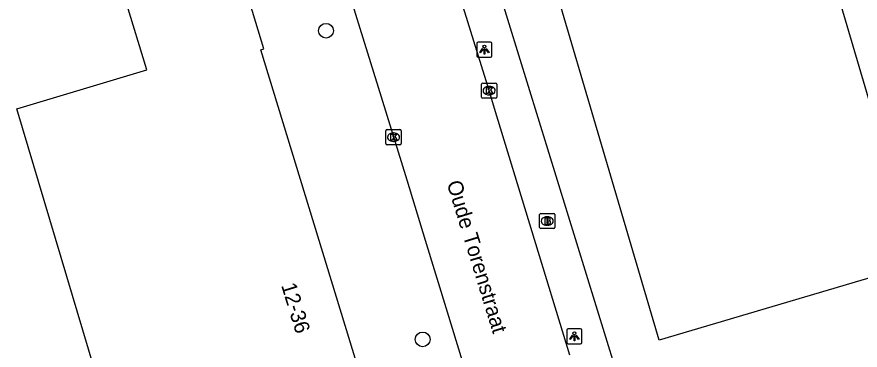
# Model space of a CAD drawing. Extents: x 161253 to 161848, y 384872 to 385383.
# Drawn here: x 161495 to 161550.8, y 384947.9 to 384970 of the extents above; entities that cross this region are included whole.
import ezdxf

# ---------------------------------------------------------------- set-up
doc = ezdxf.new("R2010")
doc.units = 0
for name, color, linetype in [('IMGEO_Boom', 7, 'Continuous'), ('IMGEO_Brandkraan', 7, 'Continuous'), ('IMGEO_Kolk', 7, 'Continuous'), ('IMGEO_Lichtpunt', 7, 'Continuous'), ('IMGEO_Openbare_ruimte_label', 7, 'Continuous'), ('IMGEO_Pand', 7, 'Continuous'), ('IMGEO_Pand_nummerreeks', 7, 'Continuous'), ('IMGEO_Rijbaan_lokaal_open', 7, 'Continuous'), ('IMGEO_Voetpad_open', 7, 'Continuous')]:
    doc.layers.add(name, color=color, linetype=linetype)

msp = doc.modelspace()

# ---------------------------------------------------------------- linework, layer by layer
at = {"layer": 'IMGEO_Boom'}
for centre in [(161515.483, 384969.036), (161521.875, 384948.633)]:
    msp.add_circle(centre, 0.489, dxfattribs=at)
at = {"layer": 'IMGEO_Brandkraan'}
for p, q in [((161529.613, 384956.032), (161529.613, 384956.884)), ((161529.688, 384956.958), (161530.54, 384956.958)), ((161530.101, 384956.738), (161530.126, 384956.738)), ((161530.614, 384956.884), (161530.614, 384956.032)), ((161530.124, 384956.178), (161530.099, 384956.178)), ((161530.54, 384955.958), (161529.688, 384955.958))]:
    msp.add_line(p, q, dxfattribs=at)
for points in [[(161529.613, 384956.032), (161529.613, 384956.884)], [(161529.688, 384956.958), (161530.54, 384956.958)], [(161530.614, 384956.884), (161530.614, 384956.032)], [(161529.961, 384956.658), (161529.961, 384956.258), (161530.174, 384956.258)], [(161530.192, 384956.658), (161529.961, 384956.658)], [(161530.14, 384956.577), (161530.086, 384956.577), (161530.086, 384956.501)], [(161530.086, 384956.501), (161530.139, 384956.501)], [(161530.148, 384956.425), (161530.086, 384956.425), (161530.086, 384956.344)], [(161530.086, 384956.344), (161530.148, 384956.344)], [(161530.54, 384955.958), (161529.688, 384955.958)]]:
    msp.add_lwpolyline(points, dxfattribs=at)
for centre, radius, start, end in [((161529.69, 384956.882), 0.0765, 91.552, 178.448), ((161529.69, 384956.882), 0.0765, 91.552, 178.448), ((161530.538, 384956.882), 0.0765, 1.552, 88.448), ((161530.538, 384956.882), 0.0765, 1.552, 88.448), ((161530.141, 384956.539), 0.0379, 267.8285, 90.9355), ((161530.149, 384956.384), 0.0404, 269.8759, 90.5077), ((161530.18, 384956.509), 0.251, 268.6676, 293.5347), ((161530.196, 384956.513), 0.145, 59.4692, 91.5367), ((161530.221, 384956.56), 0.0922, 285.5137, 58.1501), ((161530.226, 384956.368), 0.105, 301.3115, 78.989), ((161529.69, 384956.034), 0.0765, 181.552, 268.448), ((161529.69, 384956.034), 0.0765, 181.552, 268.448), ((161530.538, 384956.034), 0.0765, 271.552, 358.448), ((161530.538, 384956.034), 0.0765, 271.552, 358.448)]:
    msp.add_arc(centre, radius, start, end, dxfattribs=at)
for centre, major_axis, ratio, start_param, end_param in [((161530.1, 384956.458), (-0.387, 0.002), 0.722429, 4.712389, 7.853982), ((161530.125, 384956.458), (-0.39, 0.002), 0.717154, 1.570796, 4.712389)]:
    msp.add_ellipse(centre, major_axis=major_axis, ratio=ratio, start_param=start_param, end_param=end_param, dxfattribs=at)
at = {"layer": 'IMGEO_Kolk'}
for p, q in [((161525.77, 384964.652), (161525.77, 384965.504)), ((161525.845, 384965.578), (161526.697, 384965.578)), ((161526.258, 384965.358), (161526.283, 384965.358)), ((161526.771, 384965.504), (161526.771, 384964.652)), ((161526.697, 384964.578), (161525.845, 384964.578)), ((161526.281, 384964.798), (161526.256, 384964.798)), ((161519.447, 384961.573), (161519.447, 384962.425)), ((161519.522, 384962.499), (161520.374, 384962.499)), ((161519.935, 384962.279), (161519.96, 384962.279)), ((161520.448, 384962.425), (161520.448, 384961.573)), ((161519.958, 384961.719), (161519.933, 384961.719)), ((161520.374, 384961.499), (161519.522, 384961.499))]:
    msp.add_line(p, q, dxfattribs=at)
for points in [[(161525.77, 384964.652), (161525.77, 384965.504)], [(161525.845, 384965.578), (161526.697, 384965.578)], [(161526.091, 384965.278), (161526.214, 384965.278), (161526.214, 384965.127), (161526.344, 384965.278), (161526.508, 384965.278), (161526.362, 384965.127), (161526.515, 384964.878), (161526.363, 384964.878), (161526.278, 384965.042), (161526.214, 384964.975), (161526.214, 384964.878), (161526.091, 384964.878), (161526.091, 384965.278)], [(161526.771, 384965.504), (161526.771, 384964.652)], [(161526.697, 384964.578), (161525.845, 384964.578)], [(161519.447, 384961.573), (161519.447, 384962.425)], [(161519.522, 384962.499), (161520.374, 384962.499)], [(161520.448, 384962.425), (161520.448, 384961.573)], [(161519.768, 384962.199), (161519.891, 384962.199), (161519.891, 384962.048), (161520.021, 384962.199), (161520.185, 384962.199), (161520.039, 384962.048), (161520.192, 384961.799), (161520.04, 384961.799), (161519.955, 384961.963), (161519.891, 384961.896), (161519.891, 384961.799), (161519.768, 384961.799), (161519.768, 384962.199)], [(161520.374, 384961.499), (161519.522, 384961.499)]]:
    msp.add_lwpolyline(points, dxfattribs=at)
for centre, start, end in [((161525.847, 384965.502), 91.552, 178.448), ((161525.847, 384965.502), 91.552, 178.448), ((161526.695, 384965.502), 1.552, 88.448), ((161526.695, 384965.502), 1.552, 88.448), ((161525.847, 384964.654), 181.552, 268.448), ((161525.847, 384964.654), 181.552, 268.448), ((161526.695, 384964.654), 271.552, 358.448), ((161526.695, 384964.654), 271.552, 358.448), ((161519.524, 384962.423), 91.552, 178.448), ((161519.524, 384962.423), 91.552, 178.448), ((161520.372, 384962.423), 1.552, 88.448), ((161520.372, 384962.423), 1.552, 88.448), ((161519.524, 384961.575), 181.552, 268.448), ((161519.524, 384961.575), 181.552, 268.448), ((161520.372, 384961.575), 271.552, 358.448), ((161520.372, 384961.575), 271.552, 358.448)]:
    msp.add_arc(centre, 0.0765, start, end, dxfattribs=at)
for centre, major_axis, ratio, start_param, end_param in [((161526.257, 384965.078), (-0.387, 0.002), 0.722429, 4.712389, 7.853982), ((161526.282, 384965.078), (-0.39, 0.002), 0.717154, 1.570796, 4.712389), ((161519.934, 384961.999), (-0.387, 0.002), 0.722429, 4.712389, 7.853982), ((161519.959, 384961.999), (-0.39, 0.002), 0.717154, 1.570796, 4.712389)]:
    msp.add_ellipse(centre, major_axis=major_axis, ratio=ratio, start_param=start_param, end_param=end_param, dxfattribs=at)
at = {"layer": 'IMGEO_Lichtpunt'}
for p, q in [((161525.459, 384968.193), (161525.459, 384967.386)), ((161525.459, 384968.193), (161525.459, 384967.386)), ((161526.361, 384968.288), (161525.553, 384968.288)), ((161526.361, 384968.288), (161525.553, 384968.288)), ((161526.455, 384967.386), (161526.455, 384968.193)), ((161526.455, 384967.386), (161526.455, 384968.193)), ((161525.553, 384967.292), (161526.361, 384967.292)), ((161525.553, 384967.292), (161526.361, 384967.292)), ((161531.411, 384949.246), (161531.411, 384948.439)), ((161531.411, 384949.246), (161531.411, 384948.439)), ((161532.313, 384949.341), (161531.505, 384949.341)), ((161532.313, 384949.341), (161531.505, 384949.341)), ((161532.407, 384948.439), (161532.407, 384949.246)), ((161532.407, 384948.439), (161532.407, 384949.246)), ((161531.505, 384948.345), (161532.313, 384948.345)), ((161531.505, 384948.345), (161532.313, 384948.345))]:
    msp.add_line(p, q, dxfattribs=at)
for points in [[(161525.833, 384967.857), (161525.872, 384967.829), (161525.684, 384967.567), (161525.646, 384967.594), (161525.833, 384967.857)], [(161526.045, 384967.829), (161526.083, 384967.856), (161526.27, 384967.594), (161526.231, 384967.566), (161526.045, 384967.829)], [(161525.935, 384967.809), (161525.982, 384967.809), (161525.982, 384967.487), (161525.935, 384967.487), (161525.935, 384967.809)], [(161531.785, 384948.91), (161531.824, 384948.882), (161531.636, 384948.62), (161531.598, 384948.647), (161531.785, 384948.91)], [(161531.997, 384948.882), (161532.035, 384948.909), (161532.222, 384948.647), (161532.183, 384948.619), (161531.997, 384948.882)], [(161531.887, 384948.862), (161531.934, 384948.862), (161531.934, 384948.54), (161531.887, 384948.54), (161531.887, 384948.862)]]:
    msp.add_lwpolyline(points, dxfattribs=at)
for centre in [(161525.958, 384967.991), (161531.91, 384949.044)]:
    msp.add_circle(centre, 0.0994, dxfattribs=at)
for centre, start, end in [((161525.553, 384968.193), 90, 180), ((161525.553, 384968.193), 90, 180), ((161526.361, 384968.193), 0, 90), ((161526.361, 384968.193), 0, 90), ((161525.553, 384967.386), 180, 270), ((161525.553, 384967.386), 180, 270), ((161526.361, 384967.386), 270, 0), ((161526.361, 384967.386), 270, 360), ((161531.505, 384949.246), 90, 180), ((161531.505, 384949.246), 90, 180), ((161532.313, 384949.246), 0, 90), ((161532.313, 384949.246), 0, 90), ((161531.505, 384948.439), 180, 270), ((161531.505, 384948.439), 180, 270), ((161532.313, 384948.439), 270, 0), ((161532.313, 384948.439), 270, 360)]:
    msp.add_arc(centre, 0.0946, start, end, dxfattribs=at)
at = {"layer": 'IMGEO_Pand'}
for points in [[(161551.077, 384978.837), (161549.692, 384983.529), (161546.066, 384982.466), (161554.584, 384953.632), (161537.526, 384948.588), (161526.699, 384985.306), (161543.744, 384990.345), (161544.689, 384987.166), (161579.135, 384997.334), (161581.889, 384987.932), (161551.077, 384978.837)], [(161522.893, 384929.534), (161521.803, 384933.798), (161520.157, 384939.183), (161519.947, 384939.116), (161511.174, 384967.775), (161511.374, 384967.836), (161509.721, 384973.301)], [(161519.549, 384923.787), (161518.264, 384923.399), (161518.795, 384921.665), (161515.363, 384920.585), (161514.893, 384922.08), (161514.313, 384923.924), (161512.548, 384923.369), (161513.118, 384921.556), (161506.175, 384919.505), (161506.097, 384919.759), (161500.675, 384937.542), (161502.711, 384938.153), (161495.035, 384963.886), (161503.638, 384966.452), (161502.241, 384971.001), (161507.075, 384972.487)]]:
    msp.add_lwpolyline(points, dxfattribs=at)
at = {"layer": 'IMGEO_Rijbaan_lokaal_open'}
for points in [[(161511.544, 384989.229), (161515, 384978.034), (161516.286, 384973.865), (161517.721, 384969.216), (161519.126, 384964.664), (161520.819, 384959.179), (161522.041, 384955.193), (161523.494, 384950.456), (161528.945, 384932.684), (161529.409, 384932.835), (161530.162, 384930.325), (161529.71, 384930.189), (161530.583, 384927.343), (161532.615, 384920.743)], [(161531.609, 384947.582), (161526.629, 384963.906), (161526.271, 384965.078), (161522.626, 384976.815), (161521.248, 384981.738)]]:
    msp.add_lwpolyline(points, dxfattribs=at)
at = {"layer": 'IMGEO_Voetpad_open'}
msp.add_lwpolyline([(161523.736, 384981.966), (161535.25, 384944.673), (161535.602, 384944.78), (161536.001, 384943.48), (161550.245, 384897.029)], dxfattribs=at)

# ---------------------------------------------------------------- texts
at = {"layer": 'IMGEO_Openbare_ruimte_label'}
msp.add_text('Oude Torenstraat', height=1, rotation=287.0943, dxfattribs=at).set_placement((161523.455, 384958.975))
at = {"layer": 'IMGEO_Pand_nummerreeks'}
msp.add_text('12-36', height=1, rotation=287.0198, dxfattribs=at).set_placement((161512.507, 384952.213))

doc.saveas('drawing.dxf')
